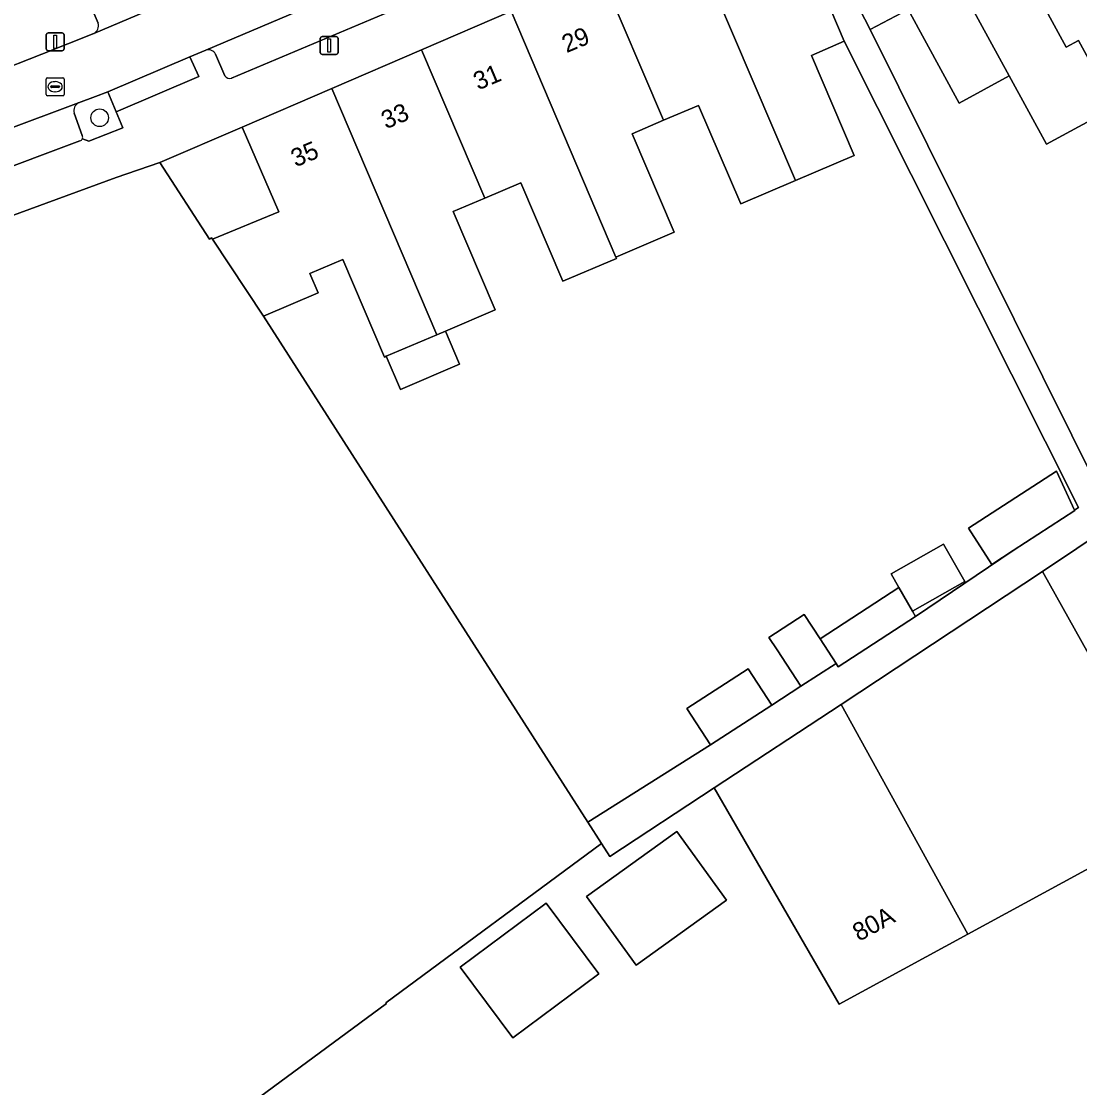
# Model space of a CAD drawing. Extents: x 159716 to 160783, y 383290 to 384031.
# Drawn here: x 160410.2 to 160469, y 383403.1 to 383462.3 of the extents above; entities that cross this region are included whole.
import ezdxf

# ---------------------------------------------------------------- set-up
doc = ezdxf.new("R2010")
doc.units = 0
for name, color, linetype in [('IMGEO_Boom', 7, 'Continuous'), ('IMGEO_Erf', 7, 'Continuous'), ('IMGEO_Groenvoorziening', 7, 'Continuous'), ('IMGEO_Lichtmast', 7, 'Continuous'), ('IMGEO_Pand', 7, 'Continuous'), ('IMGEO_Pand_nummerreeks', 7, 'Continuous'), ('IMGEO_Parkeervlak_open', 7, 'Continuous'), ('IMGEO_Rijbaan_lokaal_open', 7, 'Continuous'), ('IMGEO_Rioolput', 7, 'Continuous'), ('IMGEO_Voetpad_open', 7, 'Continuous')]:
    doc.layers.add(name, color=color, linetype=linetype)

msp = doc.modelspace()

# ---------------------------------------------------------------- linework, layer by layer
at = {"layer": 'IMGEO_Boom'}
msp.add_circle((160414.584, 383456.905), 0.489, dxfattribs=at)
at = {"layer": 'IMGEO_Erf'}
for points in [[(160465.309, 383466.139), (160468.209, 383460.817), (160468.888, 383461.187), (160470.895, 383457.501), (160467.103, 383455.437), (160465.039, 383459.226), (160462.264, 383457.714), (160459.434, 383462.908), (160457.334, 383461.812), (160470.105, 383436.085)], [(160485.717, 383444.347), (160466.898, 383431.719), (160474.548, 383418.005), (160462.747, 383411.585), (160455.616, 383407.706), (160448.683, 383419.712), (160442.895, 383415.897), (160442.432, 383416.62), (160430.456, 383407.79), (160430.494, 383407.738), (160413.176, 383394.97)]]:
    msp.add_lwpolyline(points, dxfattribs=at)
for points in [[(160455.891, 383461.15), (160454.078, 383460.356), (160456.443, 383454.809), (160453.18, 383453.418), (160450.146, 383452.125), (160447.814, 383457.594), (160445.87, 383456.765), (160444.125, 383456.021), (160446.457, 383450.553), (160443.225, 383449.175), (160443.256, 383449.102), (160440.272, 383447.829), (160437.943, 383453.292), (160435.948, 383452.441), (160434.195, 383451.694), (160436.521, 383446.24), (160433.765, 383445.064), (160434.551, 383443.223), (160431.272, 383441.824), (160430.486, 383443.666), (160430.385, 383443.623), (160428.072, 383449.047), (160426.244, 383448.268), (160426.704, 383447.19), (160423.676, 383445.899), (160441.668, 383417.812), (160448.473, 383422.097), (160447.163, 383424.114), (160450.555, 383426.319), (160451.866, 383424.303), (160453.48, 383425.352), (160452.169, 383427.368), (160451.717, 383428.063), (160453.675, 383429.336), (160454.55, 383427.989), (160458.929, 383430.836), (160458.499, 383431.592), (160461.405, 383433.246), (160462.584, 383431.174), (160459.678, 383429.52), (160459.847, 383429.223), (160465.264, 383432.886), (160464.079, 383432.117), (160462.778, 383434.121), (160467.663, 383437.293), (160468.667, 383435.135), (160468.89, 383435.282)], [(160422.487, 383456.39), (160417.932, 383454.418), (160420.678, 383450.167), (160420.792, 383450.244), (160420.848, 383450.162), (160424.522, 383451.68)], [(160441.597, 383413.687), (160446.61, 383417.295), (160449.36, 383413.474), (160444.347, 383409.866)], [(160434.586, 383409.754), (160439.351, 383413.306), (160442.276, 383409.384), (160437.511, 383405.832)]]:
    msp.add_lwpolyline(points, close=True, dxfattribs=at)
at = {"layer": 'IMGEO_Groenvoorziening'}
for points in [[(160415.495, 383457.234), (160415.032, 383458.338), (160414.355, 383458.079), (160413.413, 383457.726)], [(160413.163, 383457.162), (160413.619, 383455.916)], [(160413.629, 383455.744), (160413.991, 383455.605), (160415.868, 383456.339), (160415.495, 383457.234)]]:
    msp.add_lwpolyline(points, dxfattribs=at)
for centre, radius, start, end in [((160413.642, 383457.287), 0.495, 117.56215, 194.62603), ((160413.439, 383455.819), 0.205, 338.41858, 28.23623)]:
    msp.add_arc(centre, radius, start, end, dxfattribs=at)
at = {"layer": 'IMGEO_Lichtmast'}
for p, q in [((160411.622, 383460.719), (160411.622, 383461.519)), ((160411.622, 383461.519), (160411.622, 383460.719)), ((160411.722, 383461.619), (160412.512, 383461.619)), ((160412.512, 383461.619), (160411.722, 383461.619)), ((160412.612, 383461.519), (160412.612, 383460.719)), ((160412.612, 383460.719), (160412.612, 383461.519)), ((160426.823, 383460.516), (160426.823, 383461.316)), ((160426.823, 383461.316), (160426.823, 383460.516)), ((160426.923, 383461.416), (160427.713, 383461.416)), ((160427.713, 383461.416), (160426.923, 383461.416)), ((160427.813, 383461.316), (160427.813, 383460.516)), ((160427.813, 383460.516), (160427.813, 383461.316)), ((160412.512, 383460.619), (160411.722, 383460.619)), ((160411.722, 383460.619), (160412.512, 383460.619)), ((160427.713, 383460.416), (160426.923, 383460.416)), ((160426.923, 383460.416), (160427.713, 383460.416))]:
    msp.add_line(p, q, dxfattribs=at)
for points in [[(160412.042, 383461.494), (160412.192, 383461.494), (160412.192, 383460.744), (160412.042, 383460.744), (160412.042, 383461.494)], [(160427.243, 383461.291), (160427.393, 383461.291), (160427.393, 383460.541), (160427.243, 383460.541), (160427.243, 383461.291)]]:
    msp.add_lwpolyline(points, dxfattribs=at)
for centre, start, end in [((160411.722, 383461.519), 90, 180), ((160411.722, 383461.519), 90, 180), ((160412.512, 383461.519), 0, 90), ((160412.512, 383461.519), 360, 90), ((160426.923, 383461.316), 90, 180), ((160426.923, 383461.316), 90, 180), ((160427.713, 383461.316), 0, 90), ((160427.713, 383461.316), 360, 90), ((160411.722, 383460.719), 180, 270), ((160411.722, 383460.719), 180, 270), ((160412.512, 383460.719), 270, 0), ((160412.512, 383460.719), 270, 0), ((160426.923, 383460.516), 180, 270), ((160426.923, 383460.516), 180, 270), ((160427.713, 383460.516), 270, 0), ((160427.713, 383460.516), 270, 0)]:
    msp.add_arc(centre, 0.1, start, end, dxfattribs=at)
at = {"layer": 'IMGEO_Pand'}
for points in [[(160465.309, 383466.139), (160466.94, 383467.027), (160462.733, 383474.747), (160457.967, 383472.21), (160465.039, 383459.226), (160467.103, 383455.437), (160470.895, 383457.501), (160468.888, 383461.187), (160468.209, 383460.817)], [(160457.967, 383472.21), (160453.253, 383469.701), (160457.334, 383461.812), (160459.434, 383462.908), (160462.264, 383457.714), (160465.039, 383459.226)], [(160454.461, 383464.515), (160452.408, 383469.29), (160447.343, 383467.106), (160453.18, 383453.418), (160456.443, 383454.809), (160454.078, 383460.356), (160455.891, 383461.15)], [(160447.343, 383467.106), (160442.373, 383464.964), (160445.87, 383456.765), (160447.814, 383457.594), (160450.146, 383452.125), (160453.18, 383453.418)], [(160442.373, 383464.964), (160437.405, 383462.822), (160443.225, 383449.175), (160446.457, 383450.553), (160444.125, 383456.021), (160445.87, 383456.765)], [(160437.405, 383462.822), (160432.435, 383460.679), (160435.948, 383452.441), (160437.943, 383453.292), (160440.272, 383447.829), (160443.256, 383449.102), (160443.225, 383449.175)], [(160432.435, 383460.679), (160427.467, 383458.537), (160433.298, 383444.865), (160433.765, 383445.064), (160436.521, 383446.24), (160434.195, 383451.694), (160435.948, 383452.441)], [(160427.467, 383458.537), (160422.487, 383456.39), (160424.522, 383451.68), (160420.848, 383450.162), (160423.676, 383445.899), (160426.704, 383447.19), (160426.244, 383448.268), (160428.072, 383449.047), (160430.385, 383443.623), (160430.486, 383443.666), (160433.298, 383444.865)], [(160433.765, 383445.064), (160433.298, 383444.865), (160430.486, 383443.666), (160431.272, 383441.824), (160434.551, 383443.223)], [(160468.667, 383435.135), (160467.663, 383437.293), (160462.778, 383434.121), (160464.079, 383432.117), (160465.264, 383432.886), (160468.681, 383435.105)], [(160458.929, 383430.836), (160459.678, 383429.52), (160462.584, 383431.174), (160461.405, 383433.246), (160458.499, 383431.592)], [(160455.712, 383424.345), (160462.747, 383411.585), (160474.548, 383418.005), (160466.898, 383431.719)], [(160459.847, 383429.223), (160459.678, 383429.52), (160458.929, 383430.836), (160454.55, 383427.989), (160455.437, 383426.625), (160455.56, 383426.436)], [(160454.55, 383427.989), (160453.675, 383429.336), (160451.717, 383428.063), (160452.169, 383427.368), (160453.48, 383425.352), (160455.437, 383426.625)], [(160451.866, 383424.303), (160450.555, 383426.319), (160447.163, 383424.114), (160448.473, 383422.097)], [(160455.712, 383424.345), (160448.683, 383419.712), (160455.616, 383407.706), (160462.747, 383411.585)], [(160449.36, 383413.474), (160446.61, 383417.295), (160441.597, 383413.687), (160444.347, 383409.866)], [(160434.586, 383409.754), (160437.511, 383405.832), (160442.276, 383409.384), (160439.351, 383413.306)]]:
    msp.add_lwpolyline(points, close=True, dxfattribs=at)
for points in [[(160423.676, 383445.899), (160420.848, 383450.162), (160420.792, 383450.244), (160420.678, 383450.167), (160417.932, 383454.418), (160415.5, 383453.583), (160399.809, 383447.828), (160399.94, 383447.471), (160388.91, 383443.429), (160388.78, 383443.786), (160383.421, 383441.823), (160383.334, 383441.767), (160385.51, 383438.389), (160384.777, 383437.913)], [(160388.97, 383428.187), (160400.732, 383411.937), (160401.872, 383412.66), (160409.521, 383400.648), (160411.667, 383397.277), (160412.886, 383395.363), (160413.176, 383394.97), (160430.494, 383407.738), (160430.456, 383407.79), (160442.432, 383416.62), (160441.668, 383417.812), (160423.676, 383445.899)]]:
    msp.add_lwpolyline(points, dxfattribs=at)
at = {"layer": 'IMGEO_Parkeervlak_open'}
for points in [[(160414.256, 383461.59), (160439.234, 383472.166), (160442.414, 383473.513), (160444.425, 383474.364)], [(160432.306, 383465.692), (160420.476, 383460.662)], [(160413.989, 383463.356), (160414.506, 383462.153)], [(160421.908, 383459.097), (160432.448, 383463.559)], [(160421.019, 383460.435), (160421.534, 383459.235)], [(160413.413, 383457.726), (160396.309, 383451.338)], [(160413.619, 383455.916), (160413.163, 383457.162)], [(160397.65, 383449.694), (160413.487, 383455.624)]]:
    msp.add_lwpolyline(points, dxfattribs=at)
for centre, radius, start, end in [((160414.034, 383462.026), 0.489, 297.03618, 15.07662), ((160420.606, 383460.209), 0.471, 28.67375, 105.95173), ((160421.805, 383459.393), 0.314, 210.27359, 289.2199), ((160413.642, 383457.287), 0.495, 117.56215, 194.62603), ((160413.442, 383455.821), 0.202, 282.82173, 337.5786), ((160413.439, 383455.819), 0.205, 338.41858, 28.23623)]:
    msp.add_arc(centre, radius, start, end, dxfattribs=at)
at = {"layer": 'IMGEO_Rijbaan_lokaal_open'}
msp.add_lwpolyline([(160413.413, 383457.726), (160414.355, 383458.079), (160415.032, 383458.338), (160419.59, 383460.282), (160420.476, 383460.662), (160432.306, 383465.692), (160434.119, 383466.447), (160440.546, 383469.169), (160439.234, 383472.166), (160414.256, 383461.59), (160411.383, 383460.426), (160408.637, 383459.367), (160406.976, 383458.771), (160391.978, 383453.269), (160378.421, 383448.278), (160373.951, 383446.647), (160375.101, 383443.604), (160376.222, 383444.022), (160377.682, 383444.533), (160394.918, 383450.857), (160396.309, 383451.338)], close=True, dxfattribs=at)
at = {"layer": 'IMGEO_Rioolput'}
for p, q in [((160411.612, 383458.203), (160411.612, 383459.055)), ((160411.687, 383459.129), (160412.539, 383459.129)), ((160412.1, 383458.909), (160412.125, 383458.909)), ((160412.613, 383459.055), (160412.613, 383458.203)), ((160411.871, 383458.623), (160411.871, 383458.635)), ((160412.309, 383458.586), (160411.911, 383458.586)), ((160411.914, 383458.672), (160412.312, 383458.672)), ((160412.123, 383458.349), (160412.098, 383458.349)), ((160412.355, 383458.635), (160412.355, 383458.623)), ((160412.539, 383458.129), (160411.687, 383458.129))]:
    msp.add_line(p, q, dxfattribs=at)
for points in [[(160411.612, 383458.203), (160411.612, 383459.055)], [(160411.687, 383459.129), (160412.539, 383459.129)], [(160412.613, 383459.055), (160412.613, 383458.203)], [(160412.539, 383458.129), (160411.687, 383458.129)]]:
    msp.add_lwpolyline(points, dxfattribs=at)
for centre, radius, start, end in [((160411.689, 383459.053), 0.0765, 91.55205, 178.44795), ((160411.689, 383459.053), 0.0765, 91.55205, 178.44795), ((160412.537, 383459.053), 0.0765, 1.55205, 88.44795), ((160412.537, 383459.053), 0.0765, 1.55205, 88.44795), ((160411.911, 383458.632), 0.0403, 85.87752, 175.75265), ((160411.908, 383458.622), 0.0366, 178.93798, 274.71019), ((160412.312, 383458.629), 0.043, 264.86636, 352.45326), ((160412.316, 383458.634), 0.0386, 1.73085, 96.63898), ((160411.689, 383458.205), 0.0765, 181.55205, 268.44795), ((160411.689, 383458.205), 0.0765, 181.55205, 268.44795), ((160412.537, 383458.205), 0.0765, 271.55205, 358.44795), ((160412.537, 383458.205), 0.0765, 271.55205, 358.44795)]:
    msp.add_arc(centre, radius, start, end, dxfattribs=at)
for centre, major_axis, ratio, start_param, end_param in [((160412.099, 383458.629), (-0.387, 0.002), 0.722429, 4.712389, 7.853982), ((160412.124, 383458.629), (-0.39, 0.002), 0.717154, 1.570796, 4.712389)]:
    msp.add_ellipse(centre, major_axis=major_axis, ratio=ratio, start_param=start_param, end_param=end_param, dxfattribs=at)
at = {"layer": 'IMGEO_Voetpad_open'}
for points in [[(160485.963, 383477.476), (160497.006, 383457.762), (160497.525, 383456.973), (160498.916, 383454.859), (160494.008, 383451.628), (160491.165, 383449.757), (160491.054, 383449.925), (160489.671, 383449.011), (160489.767, 383448.872), (160485.11, 383445.683), (160482.475, 383443.88), (160482.297, 383444.14), (160478.759, 383441.802), (160478.886, 383441.601), (160476.025, 383439.799), (160475.937, 383439.938), (160470.105, 383436.085), (160457.334, 383461.812), (160453.253, 383469.701)], [(160454.461, 383464.515), (160455.891, 383461.15), (160468.89, 383435.282), (160468.667, 383435.135), (160468.681, 383435.105), (160465.264, 383432.886), (160459.847, 383429.223), (160455.56, 383426.436), (160455.437, 383426.625), (160453.48, 383425.352), (160451.866, 383424.303), (160448.473, 383422.097), (160441.668, 383417.812), (160442.432, 383416.62), (160442.895, 383415.897), (160448.683, 383419.712), (160455.712, 383424.345), (160466.898, 383431.719), (160485.717, 383444.347)], [(160414.506, 383462.153), (160413.989, 383463.356)], [(160432.448, 383463.559), (160421.908, 383459.097)], [(160422.487, 383456.39), (160427.467, 383458.537), (160432.435, 383460.679), (160437.405, 383462.822)], [(160391.978, 383453.269), (160406.976, 383458.771), (160408.637, 383459.367), (160411.383, 383460.426), (160414.256, 383461.59)], [(160420.476, 383460.662), (160419.59, 383460.282), (160420.08, 383459.187), (160415.495, 383457.234), (160415.868, 383456.339), (160413.991, 383455.605), (160413.629, 383455.744)], [(160421.534, 383459.235), (160421.019, 383460.435)], [(160399.809, 383447.828), (160415.5, 383453.583), (160417.932, 383454.418), (160422.487, 383456.39)], [(160413.487, 383455.624), (160397.65, 383449.694)]]:
    msp.add_lwpolyline(points, dxfattribs=at)
msp.add_lwpolyline([(160419.59, 383460.282), (160415.032, 383458.338), (160415.495, 383457.234), (160420.08, 383459.187)], close=True, dxfattribs=at)
for centre, radius, start, end in [((160414.034, 383462.026), 0.489, 297.03618, 15.07662), ((160420.606, 383460.209), 0.471, 28.67375, 105.95173), ((160421.805, 383459.393), 0.314, 210.27359, 289.2199), ((160413.442, 383455.821), 0.202, 282.82173, 337.5786)]:
    msp.add_arc(centre, radius, start, end, dxfattribs=at)

# ---------------------------------------------------------------- texts
at = {"layer": 'IMGEO_Pand_nummerreeks'}
for s, rotation, p in [('29', 22.86675, (160440.489, 383460.487)), ('31', 22.86675, (160435.582, 383458.418)), ('33', 22.86675, (160430.468, 383456.261)), ('35', 22.86675, (160425.458, 383454.148)), ('80A', 28.54617, (160456.705, 383411.167))]:
    msp.add_text(s, height=1, rotation=rotation, dxfattribs=at).set_placement(p)

doc.saveas('drawing.dxf')
